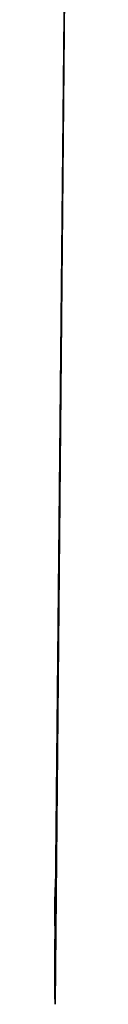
# Model space of a CAD drawing. Header units: inches. Extents: x -4.64 to 4.64, y -1.42 to 0.49.
# Tile 434 of 608: x 3.922048 to 3.92221, y -1.159464 to -1.132556. Entities that reach past the tile are written whole.
import ezdxf

# ---------------------------------------------------------------- set-up
doc = ezdxf.new("R2010")
doc.units = ezdxf.units.IN
doc.header["$LTSCALE"] = 65.185185
doc.header["$MEASUREMENT"] = 0
doc.layers.add('76', color=7, linetype='CONTINUOUS')
doc.layers.add('80', color=7, linetype='CONTINUOUS')

msp = doc.modelspace()

# ---------------------------------------------------------------- linework, layer by layer
at = {"layer": '76', "color": 7, "linetype": 'CONTINUOUS', "true_color": 0xa2afbf}
for points in [[(3.920731, -1.125, -8.825129), (3.92221, -1.125, -8.812), (3.921887, -1.159464, -8.815702), (3.920731, -1.125, -8.825129)], [(3.92221, -1.125, -8.812), (3.920731, -1.125, -8.798871), (3.921887, -1.157709, -8.803493), (3.92221, -1.125, -8.812)], [(3.921887, -1.159464, -8.815702), (3.92221, -1.125, -8.812), (3.921887, -1.157709, -8.803493), (3.921887, -1.159464, -8.815702)]]:
    msp.add_3dface(points, dxfattribs=at)
at = {"layer": '80', "color": 7, "linetype": 'CONTINUOUS', "true_color": 0xa2afbf}
for points in [[(3.920731, -1.125, 8.826129), (3.921887, -1.159156, 8.816746), (3.92221, -1.125, 8.813), (3.920731, -1.125, 8.826129)], [(3.92221, -1.125, 8.813), (3.921887, -1.157416, 8.804535), (3.920731, -1.125, 8.799871), (3.92221, -1.125, 8.813)], [(3.921887, -1.159156, 8.816746), (3.921887, -1.157416, 8.804535), (3.92221, -1.125, 8.813), (3.921887, -1.159156, 8.816746)]]:
    msp.add_3dface(points, dxfattribs=at)

doc.saveas('drawing.dxf')
